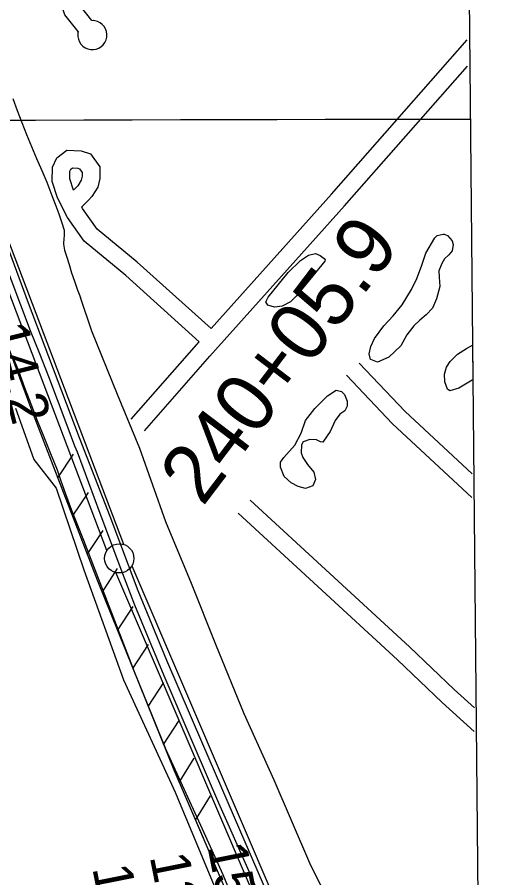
# Model space of a CAD drawing. Extents: x 3598634 to 3636690, y 517270 to 542944.
# Drawn here: x 3633692 to 3634525, y 527737 to 529207 of the extents above; entities that cross this region are included whole.
import ezdxf

# ---------------------------------------------------------------- set-up
doc = ezdxf.new("R2010")
doc.units = 0
for name, color, linetype in [('V-FLOD-BASE', 7, 'Continuous'), ('V-GRID-FRAM', 7, 'Continuous'), ('V-GRID-MAJR', 7, 'Continuous'), ('V-LEVE-TOET', 7, 'Continuous'), ('V-RIVR-RANG', 7, 'Continuous'), ('V-ROAD-CNTR', 7, 'Continuous'), ('V-RRAP-FSHR', 7, 'Continuous'), ('V-SITE-VEGE', 7, 'Continuous'), ('V-SURV-IDEN', 7, 'Continuous'), ('V-SURV-LINE', 7, 'Continuous')]:
    doc.layers.add(name, color=color, linetype=linetype)

msp = doc.modelspace()

# ---------------------------------------------------------------- linework, layer by layer
at = {"layer": 'V-FLOD-BASE'}
for points in [[(3633790.4, 528474.4), (3633775.7, 528513.9), (3633760.8, 528553.3), (3633745.7, 528592.7), (3633730.4, 528632), (3633714.9, 528671.2), (3633698.3, 528714.9), (3633681.9, 528758.8), (3633665.7, 528802.7), (3633649.7, 528846.7), (3633635.4, 528887.9), (3633620.8, 528929.1), (3633606, 528970.1), (3633590.9, 529011.1), (3633575.7, 529051.9), (3633556.3, 529104), (3633536.8, 529155.9), (3633517.1, 529207.8)], [(3634161.6, 527574.9), (3634134.6, 527639), (3634090.1, 527743), (3634036, 527864.7), (3633995.6, 527958.8), (3633942.9, 528081.9), (3633892.6, 528202.7), (3633870.7, 528261.1), (3633833.5, 528359.3), (3633795, 528464.1), (3633790.4, 528474.4)]]:
    msp.add_lwpolyline(points, dxfattribs=at)
at = {"layer": 'V-GRID-FRAM'}
msp.add_lwpolyline([(3602690.3, 540859.2), (3634347.4, 541153.9), (3634524.6, 522971.8), (3602851.6, 522676.9), (3602690.3, 540859.2)], dxfattribs=at)
at = {"layer": 'V-GRID-MAJR'}
msp.add_spline([(3602797.9, 528737.7), (3608075.8, 528784.9), (3613353.8, 528832.9), (3618631.7, 528881.6), (3623909.7, 528931.1), (3629187.6, 528981.4), (3634465.5, 529032.5), (3634465.6, 529032.5)], degree=3, dxfattribs=at)
at = {"layer": 'V-LEVE-TOET'}
msp.add_line((3633684.2, 528626), (3633694, 528603), dxfattribs=at)
for points in [[(3633684.2, 529067.9), (3633692, 529047.2), (3633700, 529026.7), (3633708.1, 529006.2), (3633716.5, 528985.7), (3633725, 528965.4), (3633733.8, 528945.1), (3633742.7, 528924.9), (3633747.9, 528911.5), (3633753, 528897.9), (3633758, 528884.3), (3633762.8, 528870.7), (3633767.5, 528857), (3633772.1, 528843.3), (3633772.3, 528839.8), (3633772.3, 528836.4), (3633772.2, 528833), (3633771.8, 528829.6), (3633771.3, 528826.2), (3633771.1, 528822.7), (3633771.2, 528819.2), (3633771.5, 528815.6), (3633772, 528812.2), (3633772.7, 528808.7), (3633773.7, 528805.3), (3633774.8, 528802), (3633776.2, 528798.8), (3633780.4, 528784.5), (3633784.9, 528770.3), (3633789.6, 528756.2), (3633794.6, 528742.2), (3633799.9, 528728.2)], [(3634287.7, 527552.6), (3634257.7, 527629.3), (3634191.7, 527762.4), (3634131, 527904.2), (3634079.6, 528017.1), (3634031.1, 528135.5), (3633989.8, 528239.8), (3633945.8, 528345.1), (3633901.1, 528470.5), (3633863.4, 528562.6), (3633819.4, 528670.3), (3633799.9, 528728.2)], [(3633694, 528603), (3633704.5, 528574.6), (3633715.2, 528546.3), (3633726.1, 528518.1), (3633737.2, 528490), (3633748.6, 528462), (3633760.2, 528434), (3633766, 528416.7), (3633772.1, 528399.4), (3633778.3, 528382.2), (3633784.8, 528365), (3633791.4, 528347.9), (3633798.2, 528330.9), (3633805.2, 528314)], [(3633805.2, 528314), (3633842.8, 528216.2), (3633891.7, 528089.4), (3633946, 527956.5), (3634007.8, 527820.7), (3634042.9, 527743), (3634099.5, 527605.9), (3634125.4, 527540.9)]]:
    msp.add_lwpolyline(points, dxfattribs=at)
at = {"layer": 'V-ROAD-CNTR'}
for points in [[(3633796, 529182.2), (3633773, 529210.9), (3633735.3, 529326.2), (3633696.1, 529438.1), (3633626.9, 529633.2), (3633589.8, 529736.9), (3633584.9, 529756.9), (3633581.2, 529801.3)], [(3633819.4, 529201), (3633799.8, 529225.4), (3633763.7, 529335.8), (3633742.6, 529396)], [(3634022.9, 528674.9), (3634228.7, 528904.3), (3634460.4, 529167.9)], [(3633555.4, 529139.1), (3633579.6, 529074.8), (3633603.6, 529010.4), (3633627.4, 528946), (3633650.9, 528881.4), (3633670.7, 528827.1), (3633690.7, 528772.9), (3633710.9, 528718.8), (3633731.3, 528664.7), (3633798, 528489.3)], [(3633909.3, 528500.3), (3634021.1, 528628), (3634251.1, 528884.4), (3634461.1, 529123.2)], [(3634002.8, 528652.6), (3633877.3, 528765.7), (3633806.5, 528824.4), (3633777.9, 528864.6), (3633760.8, 528898.1), (3633751.6, 528926.3), (3633752, 528950.8), (3633759.4, 528966.3), (3633776.6, 528979.6), (3633801.1, 528978.7), (3633817.1, 528973.2), (3633833.3, 528951.3), (3633832.9, 528931.4), (3633829.4, 528916.4), (3633819.2, 528900.7), (3633814, 528894.9), (3633802.3, 528882.9)], [(3633788.1, 528911.2), (3633781.7, 528930.8), (3633781.9, 528943.8), (3633783.4, 528946.9), (3633786.4, 528949.2), (3633795.6, 528948.9), (3633798.5, 528947.9), (3633803.1, 528941.7), (3633802.9, 528935.1), (3633801.4, 528928.3), (3633795.2, 528918.9), (3633792.1, 528915.3), (3633788.1, 528911.2)], [(3634022.9, 528674.9), (3633897, 528788.4), (3633828.6, 528845), (3633803.6, 528880.2), (3633802.3, 528882.9)], [(3633886.8, 528520.1), (3633998.6, 528647.9), (3634002.8, 528652.6)], [(3634468.9, 528427.1), (3634354.2, 528533.5), (3634276.2, 528615.9)], [(3634468.3, 528386.7), (3634333.1, 528512.2), (3634254.4, 528595.3)], [(3633798, 528489.3), (3633850, 528354.6), (3633897.9, 528227.8), (3633946.9, 528108.9), (3634008.1, 527966.2), (3634071.5, 527819.6), (3634134.1, 527675.4), (3634182.2, 527565.4), (3634198.3, 527521.3)], [(3634472.6, 528027.3), (3634438.3, 528058.7), (3634361.7, 528131.5), (3634089.8, 528381.8)], [(3634472.1, 527987.1), (3634417.8, 528036.8), (3634341.2, 528109.6), (3634069.5, 528359.7)]]:
    msp.add_lwpolyline(points, dxfattribs=at)
for start, end in [(185.3184, 91.6683), (83.9719, 84.6611), (165.7566, 185.3183), (165.7562, 170.4186)]:
    msp.add_arc((3633820.2, 529176.1), 24.9, start, end, dxfattribs=at)
at = {"layer": 'V-RRAP-FSHR'}
for p, q in [((3633761.1, 528420.2), (3633788.3, 528460.7)), ((3633786.2, 528354.8), (3633813.5, 528395.3)), ((3633811.4, 528289.5), (3633838.6, 528330)), ((3633836.9, 528224.3), (3633863.4, 528265.3)), ((3633863.1, 528159.4), (3633889.7, 528200.4)), ((3633889.3, 528094.5), (3633915.9, 528135.5)), ((3633915.6, 528029.6), (3633942.2, 528070.6)), ((3633941.8, 527964.7), (3633968.4, 528005.7)), ((3633968.6, 527900), (3633994.2, 527941.6)), ((3633996.3, 527835.8), (3634021.9, 527877.4))]:
    msp.add_line(p, q, dxfattribs=at)
for points in [[(3631867.7, 531998.6), (3632023.6, 531763.6), (3632220.6, 531474.2), (3632508.5, 531035.9), (3632747.5, 530687.4), (3632896.3, 530470.6), (3632990.3, 530319.9), (3633082.4, 530134.2), (3633181.6, 529920.9), (3633253.6, 529767.7), (3633340.1, 529551.6), (3633475.3, 529188.4), (3633573.4, 528920.7), (3633715.3, 528539), (3633828.9, 528244.1), (3633959.3, 527921.6), (3634079.2, 527643.9)], [(3633751.7, 528444.4), (3633828.9, 528244.1), (3633959.3, 527921.6), (3634009.3, 527805.7)]]:
    msp.add_lwpolyline(points, dxfattribs=at)
at = {"layer": 'V-SITE-VEGE'}
for p, q in [((3634444, 528631.1), (3634459.3, 528640.8)), ((3634459.3, 528640.8), (3634469.3, 528646.8)), ((3634469.3, 528646.8), (3634469.9, 528587.5)), ((3634431.5, 528619), (3634444, 528631.1)), ((3634425, 528609.2), (3634431.5, 528619)), ((3634421.9, 528596.9), (3634425, 528609.2)), ((3634422.3, 528584.1), (3634421.9, 528596.9)), ((3634426.8, 528571.7), (3634422.3, 528584.1)), ((3634469.1, 528586.9), (3634446.1, 528573.2)), ((3634469.9, 528587.5), (3634469.1, 528586.9)), ((3634430.8, 528568.7), (3634426.8, 528571.7)), ((3634446.1, 528573.2), (3634430.8, 528568.7)), ((3633689, 528539.3), (3633702.7, 528500.8)), ((3633702.7, 528500.8), (3633720.5, 528451.4)), ((3633720.5, 528451.4), (3633758.2, 528402.6)), ((3633758.2, 528402.6), (3633805.5, 528263.3)), ((3633805.5, 528263.3), (3633873.5, 528075.3)), ((3633873.5, 528075.3), (3633961.8, 527883.3)), ((3633961.8, 527883.3), (3634038.2, 527699.9))]:
    msp.add_line(p, q, dxfattribs=at)
for points in [[(3634405.4, 528829.9), (3634409, 528833.9), (3634419.5, 528836.1), (3634421.3, 528836.1), (3634426.5, 528833.7), (3634434.5, 528824.8), (3634436.2, 528818.3), (3634434.9, 528807.8), (3634428.9, 528800.9), (3634421.8, 528794), (3634417, 528785.9), (3634412.2, 528773.6), (3634412.6, 528762.5), (3634413.5, 528746.7), (3634408, 528725.8), (3634401.3, 528710.1), (3634390.6, 528698.5), (3634379.4, 528689.3), (3634369.3, 528679.6), (3634357.4, 528664.5), (3634347.1, 528645.4), (3634326.4, 528626.4), (3634307, 528617.9), (3634295.9, 528622.2), (3634295.4, 528622.2), (3634293.2, 528632.1), (3634295.7, 528644.4), (3634302.3, 528658.3), (3634317.8, 528679.7), (3634333.9, 528697), (3634349.3, 528715.5), (3634365.5, 528741.6), (3634374.6, 528760.7), (3634382.5, 528781.7), (3634389.8, 528803.8)], [(3634217.1, 528789.9), (3634168.3, 528730.4), (3634158.8, 528720.6), (3634144.7, 528713.2), (3634131.2, 528711.7), (3634120.1, 528714.8), (3634116.7, 528720.7), (3634120.4, 528728.8), (3634154.9, 528771), (3634175.6, 528791.1), (3634189.2, 528800.3), (3634201.5, 528803), (3634209.1, 528800), (3634216, 528794.6), (3634217.7, 528792.3)], [(3634215, 528483), (3634213.8, 528481.3), (3634209.7, 528481.4), (3634203.3, 528485), (3634191.6, 528485.7), (3634180.5, 528481.8), (3634177.5, 528476.6), (3634176.7, 528463.1), (3634179.5, 528454.9), (3634187.5, 528443.1), (3634198.4, 528430.1), (3634201.2, 528417.2), (3634196.9, 528406.7), (3634184, 528402.2), (3634171.8, 528405.3), (3634159.6, 528411.9), (3634148, 528422.6), (3634141.8, 528438.5), (3634141.4, 528446.7), (3634147.3, 528454.8), (3634165.8, 528476.1), (3634176.6, 528496.5), (3634184.5, 528518), (3634200, 528538.8), (3634222, 528560.1), (3634236.7, 528569.8), (3634246, 528567.3), (3634250.6, 528562.6), (3634255.7, 528550.8), (3634255.6, 528542.7), (3634251.4, 528534.5), (3634243.1, 528528.8), (3634234.8, 528517.8), (3634226.3, 528499.2)]]:
    msp.add_lwpolyline(points, close=True, dxfattribs=at)
at = {"layer": 'V-SURV-LINE'}
for points in [[(3633293.1, 529835.7), (3633873.2, 528306.7)], [(3633845.2, 528296), (3633265.1, 529825)], [(3633887.9, 528270.2), (3634486.6, 526871.4)], [(3634487.4, 526793.4), (3633860.3, 528258.4)]]:
    msp.add_lwpolyline(points, dxfattribs=at)
msp.add_circle((3633866.3, 528282.7), 25, dxfattribs=at)

# ---------------------------------------------------------------- texts
at = {"layer": 'V-RIVR-RANG'}
for s, rotation, p in [('14.2', 284.0783, (3633642.7, 528676.7)), ('15.1', 281.2683, (3634016.5, 527791.3)), ('12.4', 281.2683, (3633918, 527773.8)), ('12.3', 281.2683, (3633820, 527754.1))]:
    msp.add_text(s, height=67, rotation=rotation, dxfattribs=at).set_placement(p)
at = {"layer": 'V-SURV-IDEN'}
msp.add_text('240+05.9', height=100, rotation=52.8055, dxfattribs=at).set_placement((3634008.6, 528369.6))

doc.saveas('drawing.dxf')
